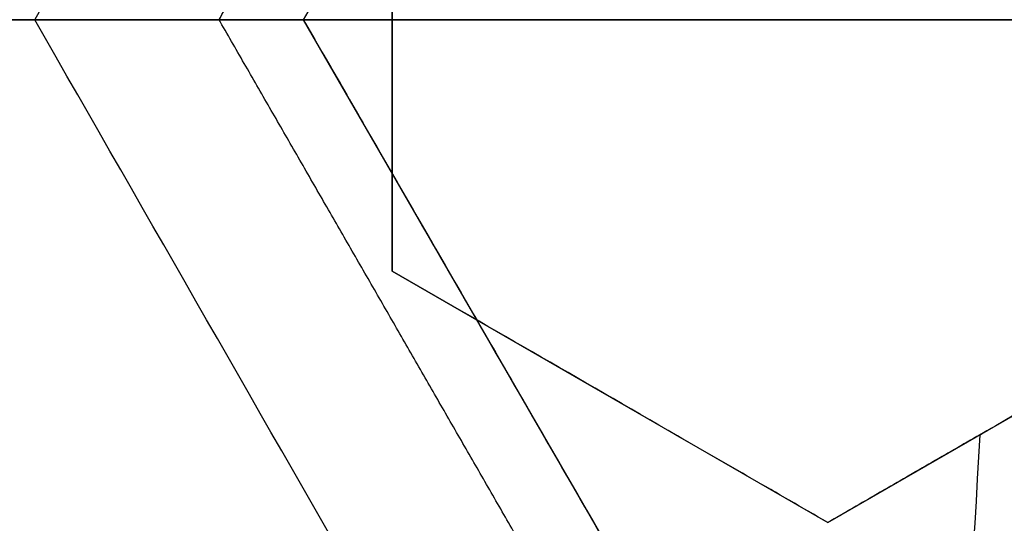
# Model space of a CAD drawing. Header units: centimetres. Extents: x -11.4 to 11.4, y -26.1 to 0.
# Tile 529 of 656: x -6.6565 to -6.6023, y -23.7778 to -23.75. Entities that reach past the tile are written whole.
import ezdxf

# ---------------------------------------------------------------- set-up
doc = ezdxf.new("R2010")
doc.units = ezdxf.units.CM
doc.layers.add('Default', color=7, linetype='Continuous', true_color=0x000000)

msp = doc.modelspace()

# ---------------------------------------------------------------- linework, layer by layer
at = {"layer": 'Default'}
for p, q in [((-6.636, -23.73614359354, -3.248937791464), (-6.636, -23.76385640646, -3.248937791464)), ((-6.856237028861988, -23.75, -3.2875), (-6.588, -23.75, -3.2875)), ((-6.511897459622, -23.75, -4.515), (-6.640897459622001, -23.75, -4.515)), ((-6.640897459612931, -23.75000000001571, -4.564481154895), (-6.608647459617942, -23.80585863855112, -4.564481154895)), ((-6.636, -23.75, -3.275500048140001), (-6.636, -23.75, -3.222291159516)), ((-6.635999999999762, -23.76385640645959, -3.2534648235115), (-6.612000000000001, -23.77771281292, -3.2534648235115)), ((-6.611999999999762, -23.77771281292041, -3.2594226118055), (-6.588, -23.76385640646, -3.2594226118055)), ((-6.623999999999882, -23.77078460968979, -3.280052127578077), (-6.623999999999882, -23.77078460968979, -3.226843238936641))]:
    msp.add_line(p, q, dxfattribs=at)
at = {"layer": 'Default', "extrusion": (0, 0, -1)}
for centre, radius, start, end in [((7.050000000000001, -23.75, 3), 0.9, 90, 270), ((7.050000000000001, -23.75, 3.789997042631), 0.8999999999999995, 90, 270), ((7.050000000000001, -23.75, 4.600000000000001), 0.8550000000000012, 90, 270), ((7.050000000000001, -23.75, 4.27), 0.8250000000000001, 0, 180), ((7.050000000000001, -23.75, 4.48), 0.82, 0, 180), ((7.050000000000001, -23.75, 4.455), 0.7950000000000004, 0, 180), ((7.050000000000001, -23.75, 4.32), 0.7825000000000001, 0, 180), ((7.050000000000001, -23.75, 4.455), 0.7825000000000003, 0, 180), ((7.050000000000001, -23.75, 3.984878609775), 0.7584500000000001, 90, 180), ((7.050000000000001, -23.75, 4.345000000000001), 0.7575000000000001, 0, 180), ((7.050000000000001, -23.75, 3.2675), 0.6775000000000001, 0, 180), ((7.050000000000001, -23.75, 3.2775), 0.677500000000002, 0, 180), ((7.050000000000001, -23.75, 3.25), 0.6725, 0, 180), ((7.050000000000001, -23.75, 3.2875), 0.6725, 0, 180), ((7.050000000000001, -23.75, 3.25), 0.6367740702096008, 0, 180), ((7.050000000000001, -23.75, 3.269019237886), 0.6125, 0, 180), ((7.050000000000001, -23.75, 4.69), 0.6075000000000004, 0, 180), ((7.050000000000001, -23.75, 4.670980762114), 0.6075, 0, 180), ((7.050000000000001, -23.75, 3.255), 0.6075, 0, 180), ((7.050000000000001, -23.75, 3.2875), 0.6075, 0, 180), ((7.050000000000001, -23.75, 3.05), 0.5999999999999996, 90, 270), ((7.050000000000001, -23.75, 3.255), 0.55, 0, 180), ((7.050000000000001, -23.75, 3.263395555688), 0.5500000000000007, 0, 180), ((7.050000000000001, -23.75, 4.27), 0.8250000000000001, 180, 0), ((7.050000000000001, -23.75, 4.48), 0.82, 180, 0), ((7.050000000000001, -23.75, 4.455), 0.7950000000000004, 180, 0), ((7.050000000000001, -23.75, 4.32), 0.7825000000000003, 180, 0), ((7.050000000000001, -23.75, 4.455), 0.7825000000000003, 180, 0), ((7.050000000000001, -23.75, 4.345000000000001), 0.7575000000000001, 180, 0), ((7.050000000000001, -23.75, 3.2675), 0.6775000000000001, 180, 0), ((7.050000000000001, -23.75, 3.2775), 0.6774999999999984, 180, 0), ((7.050000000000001, -23.75, 3.25), 0.6724999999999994, 180, 0), ((7.050000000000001, -23.75, 3.25), 0.6367740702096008, 180, 0), ((7.050000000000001, -23.75, 3.269019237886), 0.6125, 180, 0), ((7.050000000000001, -23.75, 3.255), 0.6075000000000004, 180, 0), ((7.050000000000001, -23.75, 4.670980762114), 0.6075, 180, 0), ((7.050000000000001, -23.75, 4.69), 0.6075000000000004, 180, 0), ((7.050000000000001, -23.75, 3.255), 0.55, 180, 0), ((7.050000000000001, -23.75, 3.263395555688), 0.5499999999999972, 180, 0)]:
    msp.add_arc(centre, radius, start, end, dxfattribs=at)
at = {"layer": 'Default'}
for centre, radius, start, end in [((-7.050000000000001, -23.75, -4.6), 0.8550000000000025, 270, 90), ((-7.050000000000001, -23.75, -4.27), 0.835, 270, 90), ((-7.050000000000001, -23.75, -4.58), 0.8349999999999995, 270, 90), ((-7.050000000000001, -23.75, -4.425000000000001), 0.8349999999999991, 270, 90), ((-7.050000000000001, -23.75, -4.295000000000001), 0.8250000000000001, 0, 180), ((-7.050000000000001, -23.75, -4.282500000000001), 0.8250000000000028, 0, 180), ((-7.050000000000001, -23.75, -4.32), 0.8, 0, 180), ((-7.050000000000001, -23.75, -3.1), 0.775, 270, 90), ((-7.050000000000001, -23.75, -3.5986250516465), 0.7749999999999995, 270, 90), ((-7.050000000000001, -23.75, -4.43), 0.7575000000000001, 0, 180), ((-7.050000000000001, -23.75, -4.3875), 0.7575000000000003, 0, 180), ((-7.050000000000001, -23.75, -3.2425), 0.75, 0, 180), ((-7.050000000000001, -23.75, -3.98), 0.75, 0, 180), ((-7.050000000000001, -23.75, -3.61125), 0.75, 0, 74.77009621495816), ((-7.050000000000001, -23.75, -3.2425), 0.7025000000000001, 0, 180), ((-7.050000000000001, -23.75, -3.2875), 0.6775000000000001, 0, 180), ((-7.050000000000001, -23.75, -3.26875), 0.6724999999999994, 0, 180), ((-7.050000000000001, -23.75, -4.66), 0.67, 0, 180), ((-7.050000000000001, -23.75, -4.69), 0.6400000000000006, 0, 180), ((-7.050000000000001, -23.75, -3.25), 0.636774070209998, 0, 180), ((-7.050000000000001, -23.75, -3.2875), 0.6231698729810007, 0, 180), ((-7.050000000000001, -23.75, -4.680490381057), 0.6075000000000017, 0, 180), ((-7.050000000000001, -23.75, -3.27125), 0.6075000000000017, 0, 180), ((-7.050000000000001, -23.75, -3), 0.6000000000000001, 270, 90), ((-7.050000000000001, -23.75, -3.1), 0.6000000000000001, 270, 90), ((-7.050000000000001, -23.75, -3.271791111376), 0.55, 0, 180), ((-7.050000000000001, -23.75, -4.295000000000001), 0.8250000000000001, 180, 0), ((-7.050000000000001, -23.75, -4.282500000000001), 0.8249999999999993, 180, 0), ((-7.050000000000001, -23.75, -4.32), 0.8, 180, 0), ((-7.050000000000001, -23.75, -4.43), 0.7575000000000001, 180, 0), ((-7.050000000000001, -23.75, -4.3875), 0.7574999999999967, 180, 0), ((-7.050000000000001, -23.75, -3.98), 0.75, 180, 0), ((-7.050000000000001, -23.75, -3.2425), 0.75, 180, 0), ((-7.050000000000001, -23.75, -3.2425), 0.7025000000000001, 180, 0), ((-7.050000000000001, -23.75, -3.2875), 0.6775000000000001, 180, 0), ((-7.050000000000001, -23.75, -3.2875), 0.6725, 180, 0), ((-7.050000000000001, -23.75, -3.26875), 0.6724999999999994, 180, 0), ((-7.050000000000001, -23.75, -4.66), 0.67, 180, 0), ((-7.050000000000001, -23.75, -4.69), 0.6400000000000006, 180, 0), ((-7.050000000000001, -23.75, -3.25), 0.636774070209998, 180, 0), ((-7.050000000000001, -23.75, -3.2875), 0.6231698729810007, 180, 0), ((-7.050000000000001, -23.75, -3.2875), 0.6075, 180, 0), ((-7.050000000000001, -23.75, -3.27125), 0.6074999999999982, 180, 0), ((-7.050000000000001, -23.75, -4.680490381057), 0.6074999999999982, 180, 0), ((-7.050000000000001, -23.75, -3.271791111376), 0.55, 180, 0), ((-7.050000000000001, -23.75, -4.161274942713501), 0.7750000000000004, 274.5305254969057, 0), ((-7.050000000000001, -23.75, -3.61125), 0.75, 296.8079105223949, 0), ((-7.050000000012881, -23.74999999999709, -3.2875), 0.4469695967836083, 347.0582565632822, 357.0667820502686)]:
    msp.add_arc(centre, radius, start, end, dxfattribs=at)
at = {"layer": 'Default', "extrusion": (-1.379856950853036e-06, 1.386659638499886e-16, 0.9999999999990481)}
msp.add_arc((-7.050003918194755, -23.75, -3.984869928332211), 0.7584484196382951, 252.0001242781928, 0, dxfattribs=at)
at = {"layer": 'Default', "extrusion": (0, -1, 0)}
msp.add_arc((-7.050000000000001, -5.760000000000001, 23.75), 1.215, 71.06258657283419, 75.27834621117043, dxfattribs=at)
at = {"layer": 'Default'}
for points, degree in [([(-7.050000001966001, -22.85000591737, -4.579994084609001), (-7.038829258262, -22.85000591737, -4.579994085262), (-7.016470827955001, -22.85041309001, -4.57996809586), (-6.982913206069, -22.85229470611, -4.579978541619), (-6.949430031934, -22.85542554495, -4.579975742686), (-6.916038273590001, -22.85981313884, -4.579976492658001), (-6.882816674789, -22.86545048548, -4.579976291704), (-6.849855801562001, -22.87232107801, -4.579976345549), (-6.817154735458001, -22.88042458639, -4.579976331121), (-6.784792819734, -22.88974261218, -4.579976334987), (-6.752822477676, -22.90025696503, -4.579976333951), (-6.721248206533, -22.91196643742, -4.579976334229), (-6.690138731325, -22.92484687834, -4.579976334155), (-6.659531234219, -22.93888214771, -4.579976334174), (-6.629466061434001, -22.95405467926, -4.579976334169), (-6.60000794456, -22.97033040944, -4.579976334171), (-6.571170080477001, -22.98770094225, -4.57997633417), (-6.542992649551, -23.00614419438, -4.57997633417), (-6.515530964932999, -23.02562391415, -4.57997633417), (-6.488811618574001, -23.04612101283, -4.57997633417), (-6.462881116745, -23.06760056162, -4.57997633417), (-6.437786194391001, -23.09002131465, -4.57997633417), (-6.413531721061, -23.11337910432, -4.57997633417), (-6.390166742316, -23.13762926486, -4.57997633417), (-6.367728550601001, -23.1627320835, -4.57997633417), (-6.346240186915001, -23.18866229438, -4.57997633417), (-6.325745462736, -23.21536660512, -4.57997633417), (-6.306266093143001, -23.24281397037, -4.57997633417), (-6.287815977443, -23.27098694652, -4.57997633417), (-6.270435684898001, -23.29982524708, -4.57997633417), (-6.254144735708, -23.32929531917, -4.57997633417), (-6.238966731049, -23.35935601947, -4.57997633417), (-6.22493234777, -23.3899431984, -4.57997633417), (-6.212045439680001, -23.4210469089, -4.57997633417), (-6.200328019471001, -23.4526190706, -4.57997633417), (-6.189801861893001, -23.48460021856, -4.57997633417), (-6.180477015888, -23.5169596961, -4.57997633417), (-6.172370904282, -23.54963853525, -4.57997633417), (-6.165495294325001, -23.58258113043, -4.57997633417), (-6.159852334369, -23.61577939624, -4.57997633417), (-6.155455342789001, -23.64916502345, -4.57997633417), (-6.152310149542, -23.68268801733, -4.57997633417), (-6.150420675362, -23.71631200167, -4.57997633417), (-6.149790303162, -23.74996560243, -4.57997633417), (-6.150418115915, -23.78361971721, -4.57997633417), (-6.152305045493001, -23.81724384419, -4.57997633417), (-6.155447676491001, -23.85076694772, -4.57997633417), (-6.159842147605, -23.884153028, -4.57997633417), (-6.165482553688, -23.91735152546, -4.57997633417), (-6.172355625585, -23.95029454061, -4.57997633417), (-6.180459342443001, -23.98297436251, -4.57997633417), (-6.189781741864, -24.01533455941, -4.57997633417), (-6.200305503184, -24.0473165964, -4.57997633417), (-6.212020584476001, -24.07888976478, -4.57997633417), (-6.224905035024, -24.10999420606, -4.57997633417), (-6.238937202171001, -24.14058267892, -4.57997633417), (-6.254113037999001, -24.170644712, -4.57997633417), (-6.270401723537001, -24.20011593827, -4.57997633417), (-6.287779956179, -24.2289557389, -4.57997633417), (-6.306227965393, -24.25713010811, -4.57997633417), (-6.325705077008, -24.28457868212, -4.57997633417), (-6.346198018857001, -24.3112848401, -4.57997633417), (-6.367684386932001, -24.33721659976, -4.57997633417), (-6.390120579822, -24.3623209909, -4.57997633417), (-6.413483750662, -24.38657293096, -4.57997633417), (-6.437736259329, -24.40993235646, -4.57997633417), (-6.462829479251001, -24.4323550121, -4.57997633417), (-6.488758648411, -24.45383675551, -4.57997633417), (-6.515476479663, -24.47433588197, -4.57997633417), (-6.542936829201, -24.49381775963, -4.57997633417), (-6.571112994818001, -24.51226319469, -4.57997633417), (-6.599949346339, -24.52963576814, -4.579976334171), (-6.629406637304, -24.54591392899, -4.579976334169), (-6.659470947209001, -24.56108882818, -4.579976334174), (-6.690077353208, -24.57512635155, -4.579976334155), (-6.721186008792, -24.58800916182, -4.579976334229), (-6.752759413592, -24.59972097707, -4.579976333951), (-6.784729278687, -24.61023780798, -4.579976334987), (-6.817091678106, -24.61955853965, -4.579976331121), (-6.849792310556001, -24.62766442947, -4.579976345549), (-6.88275073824, -24.63453701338, -4.579976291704), (-6.915969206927, -24.64017644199, -4.579976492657), (-6.949361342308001, -24.64456678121, -4.579975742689), (-6.982852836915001, -24.64770094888, -4.579978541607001), (-7.016430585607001, -24.64958576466, -4.579968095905), (-7.038814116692, -24.64999408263, -4.579994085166), (-7.049999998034, -24.64999408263, -4.579994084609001)], 3), ([(-7.050000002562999, -22.87000771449, -4.599992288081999), (-7.038929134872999, -22.87000771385, -4.599992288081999), (-7.016824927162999, -22.87044777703, -4.600003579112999), (-6.983759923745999, -22.87231003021, -4.599999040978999), (-6.950849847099, -22.8754191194, -4.600000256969), (-6.918072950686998, -22.87975909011, -4.599999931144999), (-6.885477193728, -22.88532902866, -4.600000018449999), (-6.853104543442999, -22.89212084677, -4.599999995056), (-6.820976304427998, -22.90013377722, -4.600000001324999), (-6.789232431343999, -22.90933233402, -4.599999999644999), (-6.757976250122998, -22.91967364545, -4.600000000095), (-6.727177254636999, -22.93115663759, -4.599999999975), (-6.696849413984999, -22.94377187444, -4.600000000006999), (-6.666982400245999, -22.95752443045, -4.599999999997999), (-6.637633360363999, -22.97239239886, -4.6), (-6.608880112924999, -22.98833558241, -4.6), (-6.580743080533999, -23.00534064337, -4.6), (-6.553257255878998, -23.02338719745, -4.6), (-6.526470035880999, -23.04244368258, -4.6), (-6.500404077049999, -23.06249428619, -4.6), (-6.475109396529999, -23.08350162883, -4.6), (-6.450633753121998, -23.10542314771, -4.6), (-6.426981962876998, -23.12825403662, -4.6), (-6.404200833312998, -23.15195089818, -4.6), (-6.382323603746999, -23.17647785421, -4.6), (-6.361371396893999, -23.20181201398, -4.6), (-6.341387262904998, -23.22790124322, -4.6), (-6.322391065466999, -23.25471754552, -4.6), (-6.304398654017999, -23.28224122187, -4.6), (-6.287450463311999, -23.31041192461, -4.6), (-6.271564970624, -23.33919764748, -4.6), (-6.256764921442, -23.36855872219, -4.6), (-6.243080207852, -23.39843256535, -4.6), (-6.2305142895, -23.42881031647, -4.6), (-6.219089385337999, -23.45964319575, -4.6), (-6.208826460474, -23.4908734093, -4.6), (-6.199734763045, -23.52247268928, -4.6), (-6.191831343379, -23.55438357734, -4.6), (-6.185127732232, -23.58655183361, -4.6), (-6.179626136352, -23.61896932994, -4.6), (-6.175339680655, -23.65156823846, -4.6), (-6.172273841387, -23.68430056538, -4.6), (-6.170432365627, -23.71713212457, -4.6), (-6.169818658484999, -23.74999277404, -4.6), (-6.170431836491, -23.78285372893, -4.6), (-6.172272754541, -23.81568473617, -4.6), (-6.17533790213, -23.84841578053, -4.6), (-6.179623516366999, -23.88101313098, -4.6), (-6.185124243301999, -23.91342969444, -4.6), (-6.191827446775, -23.94559951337, -4.6), (-6.199731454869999, -23.97751522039, -4.6), (-6.208824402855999, -24.00912015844, -4.6), (-6.219088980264, -24.04035585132, -4.6), (-6.230515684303, -24.07119339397, -4.6), (-6.243083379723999, -24.10157483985, -4.6), (-6.256770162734, -24.13145229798, -4.6), (-6.271572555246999, -24.16081683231, -4.6), (-6.287460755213, -24.18960605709, -4.6), (-6.304412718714, -24.21778133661, -4.6), (-6.322408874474, -24.24530870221, -4.6), (-6.341407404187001, -24.27212610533, -4.6), (-6.361391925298, -24.29821371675, -4.6), (-6.382342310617, -24.32354381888, -4.6), (-6.404216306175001, -24.34806569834, -4.6), (-6.426994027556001, -24.37175796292, -4.6), (-6.450643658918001, -24.39458604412, -4.6), (-6.475121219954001, -24.41650866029, -4.6), (-6.500422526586, -24.43752061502, -4.6), (-6.526496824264, -24.45757628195, -4.6), (-6.553291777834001, -24.47663651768, -4.6), (-6.580784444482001, -24.49468551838, -4.6), (-6.608928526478, -24.51169257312, -4.6), (-6.637691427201, -24.52763854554, -4.6), (-6.667051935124, -24.54250933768, -4.599999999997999), (-6.696931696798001, -24.55626435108, -4.600000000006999), (-6.727274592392, -24.56888192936, -4.599999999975), (-6.758087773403, -24.58036572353, -4.600000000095), (-6.789353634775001, -24.59070531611, -4.599999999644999), (-6.821099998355, -24.59989952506, -4.600000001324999), (-6.853227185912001, -24.60790727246, -4.599999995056), (-6.885602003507, -24.61469476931, -4.600000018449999), (-6.918204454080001, -24.62026089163, -4.599999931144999), (-6.950981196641, -24.6245956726, -4.600000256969), (-6.983876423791, -24.62769844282, -4.599999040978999), (-7.01690332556, -24.62955448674, -4.600003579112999), (-7.038958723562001, -24.62999228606, -4.599992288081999), (-7.049999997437, -24.62999228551, -4.599992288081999)], 3), ([(-7.050000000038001, -22.97338343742, -4.211616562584), (-7.040034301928, -22.97326068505, -4.211739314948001), (-7.0200716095, -22.97339655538, -4.211987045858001), (-6.990068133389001, -22.97475443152, -4.212364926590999), (-6.960077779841, -22.97727194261, -4.212748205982), (-6.930172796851, -22.98094910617, -4.213135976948), (-6.900463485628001, -22.98577184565, -4.213526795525), (-6.870960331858, -22.99173644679, -4.213920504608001), (-6.841728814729, -22.9988285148, -4.21431621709), (-6.812767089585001, -23.00704882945, -4.214713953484), (-6.784149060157, -23.01637813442, -4.215112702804), (-6.755903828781, -23.0268065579, -4.215512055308), (-6.728083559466, -23.03831624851, -4.215911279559), (-6.700785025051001, -23.0508628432, -4.216308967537), (-6.673979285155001, -23.06445271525, -4.216705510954), (-6.647535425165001, -23.07916987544, -4.21710293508), (-6.621903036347, -23.09477466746, -4.217494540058), (-6.598251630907, -23.11044028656, -4.217861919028), (-6.577686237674, -23.12510785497, -4.218186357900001), (-6.559354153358, -23.13903749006, -4.21847964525), (-6.54189295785, -23.15310658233, -4.218762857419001), (-6.524518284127, -23.16795465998, -4.219048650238), (-6.507527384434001, -23.18336335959, -4.2193327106), (-6.491033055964, -23.19923462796, -4.219611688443), (-6.475328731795, -23.21524076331, -4.219887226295), (-6.459818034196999, -23.23196178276, -4.220170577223), (-6.443392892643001, -23.25075472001, -4.220483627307), (-6.425759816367, -23.27235681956, -4.220836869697), (-6.407902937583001, -23.29596432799, -4.221215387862), (-6.390537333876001, -23.320853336, -4.221606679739), (-6.374163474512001, -23.34636627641, -4.22200017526), (-6.358774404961, -23.37250001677, -4.222395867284), (-6.344394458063, -23.39922104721, -4.222793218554), (-6.331054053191, -23.42647417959, -4.223191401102), (-6.318782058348, -23.45419617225, -4.223589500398), (-6.307584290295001, -23.4823692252, -4.223987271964), (-6.297472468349, -23.51096694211, -4.224384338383), (-6.288462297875, -23.53995216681, -4.224780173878), (-6.280576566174, -23.56925476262, -4.22517382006), (-6.273829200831, -23.59881391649, -4.225564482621), (-6.268224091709, -23.62860184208, -4.225951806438), (-6.263764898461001, -23.65860388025, -4.226335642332), (-6.260461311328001, -23.68877269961, -4.226715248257), (-6.258320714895, -23.71905055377, -4.227090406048), (-6.257345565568, -23.74942073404, -4.227459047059), (-6.257541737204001, -23.78002186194, -4.227829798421), (-6.258911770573, -23.81056761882, -4.228207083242), (-6.261454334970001, -23.84105143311, -4.228588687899), (-6.265161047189, -23.87138087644, -4.228974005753), (-6.270024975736, -23.90153190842, -4.229362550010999), (-6.276045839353, -23.9314946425, -4.229754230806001), (-6.283206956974, -23.96118644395, -4.230147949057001), (-6.291506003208, -23.99059835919, -4.230543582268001), (-6.300922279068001, -24.01965553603, -4.230940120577), (-6.311447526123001, -24.04833621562, -4.23133725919), (-6.323068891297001, -24.07660058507, -4.231734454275), (-6.335758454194, -24.10438344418, -4.232130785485), (-6.349513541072, -24.13167755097, -4.232526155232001), (-6.364293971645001, -24.15840378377, -4.232919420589), (-6.380099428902, -24.18456209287, -4.233310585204), (-6.396889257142, -24.21008352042, -4.23369863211), (-6.414649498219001, -24.23494853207, -4.2340832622), (-6.433349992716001, -24.25911283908, -4.234463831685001), (-6.452961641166, -24.28254236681, -4.234839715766), (-6.473558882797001, -24.30531097, -4.235212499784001), (-6.49503825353, -24.32728630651, -4.23557888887), (-6.517395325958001, -24.34847618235, -4.235952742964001), (-6.540529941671, -24.36877856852, -4.236330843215), (-6.564422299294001, -24.3881804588, -4.236713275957), (-6.589045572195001, -24.40665840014, -4.237099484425), (-6.614348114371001, -24.42417454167, -4.237488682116), (-6.640315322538, -24.44071804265, -4.237880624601), (-6.666876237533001, -24.45624449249, -4.238274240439), (-6.694029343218, -24.47075331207, -4.238669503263), (-6.721707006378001, -24.48420741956, -4.239065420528), (-6.749886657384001, -24.49659654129, -4.239461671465), (-6.778516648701, -24.50789701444, -4.239857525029), (-6.807545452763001, -24.51809033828, -4.240252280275), (-6.836977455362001, -24.52717647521, -4.240645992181), (-6.866748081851, -24.53513189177, -4.241037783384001), (-6.896791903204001, -24.54193893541, -4.241426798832), (-6.927035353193, -24.54758431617, -4.241812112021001), (-6.957482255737, -24.55207143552, -4.242193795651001), (-6.988153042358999, -24.55539777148, -4.242572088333), (-7.019001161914, -24.55754929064, -4.242946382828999), (-7.039657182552, -24.55819289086, -4.243192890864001), (-7.050000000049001, -24.5583152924, -4.243315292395)], 3), ([(-7.050000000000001, -24.525, -4.097250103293), (-7.040059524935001, -24.525, -4.097056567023), (-7.020176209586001, -24.52461734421, -4.096666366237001), (-6.990398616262, -24.52289677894, -4.096072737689), (-6.960681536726, -24.52002887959, -4.095471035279), (-6.93109326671, -24.51601765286, -4.094862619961), (-6.901708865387, -24.51087533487, -4.094249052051), (-6.872544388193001, -24.5046065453, -4.09363068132), (-6.843642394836, -24.49722044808, -4.093008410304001), (-6.815018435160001, -24.48871913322, -4.0923825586), (-6.786746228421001, -24.47912222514, -4.091754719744), (-6.758891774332, -24.4684549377, -4.091126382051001), (-6.731464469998, -24.45672251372, -4.090497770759), (-6.704505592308, -24.44394203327, -4.089869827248), (-6.67803608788, -24.43012136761, -4.089243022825), (-6.652126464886, -24.41529568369, -4.088619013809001), (-6.626828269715, -24.3994976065, -4.087999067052), (-6.602153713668, -24.38273637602, -4.0873834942), (-6.578133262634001, -24.3650315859, -4.086773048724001), (-6.554796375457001, -24.34640201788, -4.086168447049), (-6.532209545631, -24.32690110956, -4.085571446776), (-6.510389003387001, -24.3065441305, -4.084982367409), (-6.489390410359, -24.28538619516, -4.084403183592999), (-6.469190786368, -24.26340330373, -4.083811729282), (-6.449850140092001, -24.24065475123, -4.083213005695), (-6.431412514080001, -24.21719494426, -4.082607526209), (-6.413897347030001, -24.19305176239, -4.081996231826), (-6.397322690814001, -24.16825132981, -4.081379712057), (-6.381698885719, -24.14280524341, -4.08075829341), (-6.367066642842, -24.11677498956, -4.08013349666), (-6.353463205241, -24.0902319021, -4.079507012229), (-6.340892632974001, -24.06319079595, -4.078879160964), (-6.329354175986, -24.03564384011, -4.078249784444), (-6.318873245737, -24.00763676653, -4.077619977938), (-6.309493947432, -23.97928509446, -4.076992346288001), (-6.30125860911, -23.95075631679, -4.07637049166), (-6.294105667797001, -23.92190387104, -4.075751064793), (-6.287919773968, -23.89202918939, -4.075119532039), (-6.282925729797, -23.8619255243, -4.074493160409), (-6.27922777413, -23.83252088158, -4.073890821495), (-6.276803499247, -23.80502748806, -4.073336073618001), (-6.275387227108, -23.77883524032, -4.072814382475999), (-6.274846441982, -23.7520817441, -4.072290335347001), (-6.27524316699, -23.72509774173, -4.071763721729), (-6.276580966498, -23.69814539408, -4.071227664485), (-6.278824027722, -23.67162969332, -4.070693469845), (-6.281923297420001, -23.64546667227, -4.070159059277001), (-6.286213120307, -23.61756303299, -4.069581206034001), (-6.291882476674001, -23.58816071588, -4.068963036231), (-6.298864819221, -23.55833921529, -4.068326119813), (-6.306953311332, -23.52908125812, -4.067691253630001), (-6.315942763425, -23.50084682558, -4.067069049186), (-6.32605741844, -23.47281764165, -4.066441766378), (-6.33729162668, -23.44508928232, -4.065811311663), (-6.349584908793, -23.41782536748, -4.065181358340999), (-6.362822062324, -23.39124745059, -4.064557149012), (-6.37709700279, -23.36512302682, -4.063933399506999), (-6.392790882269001, -23.33888569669, -4.063296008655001), (-6.409455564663, -23.31338657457, -4.062665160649), (-6.426553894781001, -23.2893367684, -4.062059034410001), (-6.443232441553, -23.26761872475, -4.061501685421), (-6.459897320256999, -23.24737082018, -4.060973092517), (-6.477614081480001, -23.22727445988, -4.060438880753), (-6.496156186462, -23.20766698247, -4.059907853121), (-6.51534924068, -23.18873946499, -4.059383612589), (-6.534885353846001, -23.17076718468, -4.058857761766), (-6.55491030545, -23.15354506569, -4.058329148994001), (-6.577115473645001, -23.13575777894, -4.057753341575), (-6.601253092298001, -23.11789125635, -4.057139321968), (-6.626598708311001, -23.10063985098, -4.056506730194), (-6.652285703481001, -23.08460866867, -4.055877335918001), (-6.677996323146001, -23.06990393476, -4.055258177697), (-6.704396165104, -23.05611215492, -4.054632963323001), (-6.731394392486, -23.04330809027, -4.054004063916), (-6.758888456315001, -23.03154563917, -4.053373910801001), (-6.786758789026, -23.02087354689, -4.052745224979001), (-6.814990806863, -23.01129023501, -4.052118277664), (-6.843596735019, -23.00279199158, -4.051492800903), (-6.872529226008, -22.99539659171, -4.050869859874), (-6.901712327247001, -22.98912386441, -4.050251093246), (-6.931093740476, -22.98398257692, -4.049637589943), (-6.96064747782, -22.97997545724, -4.049029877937), (-6.990359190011, -22.97710596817, -4.048428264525), (-7.020171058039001, -22.97538252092, -4.047833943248), (-7.040058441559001, -22.975, -4.047443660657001), (-7.050000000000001, -22.975, -4.047250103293)], 3), ([(-6.655689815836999, -23.75, -4.610763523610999), (-6.643044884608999, -23.72791807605, -4.615102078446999), (-6.630471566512, -23.70596121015, -4.619649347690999), (-6.617976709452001, -23.68414136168, -4.624402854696)], 3), ([(-6.608647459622, -23.69414136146, -4.515), (-6.624772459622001, -23.72207068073, -4.515), (-6.640897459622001, -23.75, -4.515)], 2), ([(-6.608647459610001, -23.69414136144, -4.61396230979), (-6.619342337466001, -23.71266543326, -4.609924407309), (-6.630093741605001, -23.73128741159, -4.606036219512), (-6.640897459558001, -23.75, -4.602299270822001)], 3), ([(-6.635999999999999, -23.75, -3.275500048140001), (-6.635999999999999, -23.7483907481, -3.275500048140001), (-6.635999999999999, -23.7452200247, -3.275506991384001), (-6.635999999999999, -23.74071632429, -3.27553495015), (-6.635999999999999, -23.73766402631, -3.27556591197), (-6.635999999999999, -23.73614359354, -3.275584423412)], 3), ([(-6.635999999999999, -23.75, -3.222291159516), (-6.635999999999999, -23.74839075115, -3.222291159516), (-6.635999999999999, -23.74522003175, -3.222298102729), (-6.635999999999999, -23.74071632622, -3.222326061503), (-6.635999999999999, -23.73766402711, -3.222357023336), (-6.635999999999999, -23.73614359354, -3.222375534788)], 3), ([(-7.284376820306, -24.47132328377, -4.08487124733), (-7.275129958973, -24.47432771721, -4.08467450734), (-7.256502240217, -24.47999379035, -4.084279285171), (-7.228233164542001, -24.48740302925, -4.083673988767), (-7.199695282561, -24.4937221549, -4.083063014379), (-7.170950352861, -24.49893351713, -4.082450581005), (-7.142070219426, -24.50302896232, -4.081839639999), (-7.113086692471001, -24.50600890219, -4.081231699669), (-7.083987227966, -24.50787542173, -4.080626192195), (-7.054794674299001, -24.50862224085, -4.080020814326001), (-7.025604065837, -24.50824467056, -4.079414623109), (-6.996471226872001, -24.50674620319, -4.07880623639), (-6.967390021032, -24.50412639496, -4.078193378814), (-6.938390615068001, -24.50038313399, -4.07757566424), (-6.909554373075, -24.49552418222, -4.076955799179), (-6.880943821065, -24.4895612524, -4.076335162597), (-6.852611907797, -24.48250807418, -4.075714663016), (-6.82460973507, -24.47438156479, -4.07509489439), (-6.796967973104, -24.46519493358, -4.074477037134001), (-6.76971234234, -24.45495936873, -4.073862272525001), (-6.742868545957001, -24.44368528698, -4.073252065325), (-6.716466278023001, -24.43138435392, -4.072644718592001), (-6.690533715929, -24.41806728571, -4.07203777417), (-6.66511300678, -24.40375237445, -4.071429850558), (-6.640262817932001, -24.38847103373, -4.070820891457), (-6.616038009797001, -24.37225916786, -4.070210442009), (-6.59245703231, -24.35513137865, -4.069599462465), (-6.569542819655, -24.33710381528, -4.068989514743), (-6.547315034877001, -24.31818871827, -4.068382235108), (-6.525815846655, -24.29841752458, -4.067776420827), (-6.505095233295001, -24.27783453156, -4.067170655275), (-6.485201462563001, -24.25649023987, -4.066563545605), (-6.466158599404, -24.2344163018, -4.065953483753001), (-6.447954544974, -24.21159719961, -4.065338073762), (-6.43062973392, -24.18807690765, -4.064719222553), (-6.414219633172, -24.16390133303, -4.064098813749), (-6.398750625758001, -24.13910837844, -4.06347810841), (-6.384247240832, -24.11373648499, -4.06285779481), (-6.370740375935, -24.08784123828, -4.062238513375), (-6.358255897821, -24.06147994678, -4.061620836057), (-6.34680316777, -24.03468147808, -4.061006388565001), (-6.336391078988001, -24.00747164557, -4.060397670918), (-6.327023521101, -23.97985970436, -4.059791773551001), (-6.318706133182, -23.95184287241, -4.059184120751), (-6.311478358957, -23.92353935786, -4.058574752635), (-6.305357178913, -23.89503978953, -4.057963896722), (-6.30033412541, -23.8663223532, -4.057352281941), (-6.296417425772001, -23.8374248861, -4.056741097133), (-6.293614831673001, -23.80840448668, -4.056132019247), (-6.291927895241, -23.77928390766, -4.055524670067), (-6.291549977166, -23.75976995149, -4.055117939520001), (-6.291549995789, -23.74999942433, -4.054914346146)], 3), ([(-6.660999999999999, -23.75, -3.266400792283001), (-6.648499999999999, -23.75, -3.2709504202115), (-6.635999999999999, -23.75, -3.275500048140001)], 2), ([(-6.660999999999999, -23.75, -3.213191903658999), (-6.648499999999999, -23.75, -3.2177415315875), (-6.635999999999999, -23.75, -3.222291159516)], 2), ([(-6.640897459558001, -23.75, -4.602299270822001), (-6.640897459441, -23.75, -4.602643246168), (-6.640937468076, -23.75, -4.603330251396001), (-6.641116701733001, -23.75, -4.604336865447), (-6.641411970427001, -23.75, -4.605308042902), (-6.641815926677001, -23.75, -4.606230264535), (-6.642335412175, -23.75, -4.607116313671), (-6.642967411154, -23.75, -4.607949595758), (-6.643701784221, -23.75, -4.608714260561), (-6.644543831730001, -23.75, -4.609411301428), (-6.645496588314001, -23.75, -4.610032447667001), (-6.646547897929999, -23.75, -4.610560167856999), (-6.647686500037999, -23.75, -4.610982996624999), (-6.648919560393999, -23.75, -4.611294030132), (-6.650220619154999, -23.75, -4.611475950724), (-6.651558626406, -23.75, -4.611521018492), (-6.65293518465, -23.75, -4.611424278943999), (-6.654324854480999, -23.75, -4.611179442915), (-6.655239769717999, -23.75, -4.61091793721), (-6.655689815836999, -23.75, -4.610763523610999)], 3), ([(-6.617976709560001, -23.81585863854, -4.624402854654), (-6.630471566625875, -23.79403878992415, -4.619649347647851), (-6.643044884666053, -23.77208192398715, -4.61510207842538), (-6.655689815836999, -23.75, -4.610763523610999)], 3), ([(-6.640897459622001, -23.75, -4.515), (-6.624772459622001, -23.77792931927, -4.515), (-6.608647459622, -23.80585863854, -4.515)], 2), ([(-6.640897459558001, -23.75, -4.602299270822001), (-6.630093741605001, -23.76871258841, -4.606036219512), (-6.619342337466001, -23.78733456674, -4.609924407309), (-6.608647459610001, -23.80585863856, -4.61396230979)], 3), ([(-6.640897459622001, -23.75, -4.515), (-6.640897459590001, -23.75, -4.558649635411), (-6.640897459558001, -23.75, -4.602299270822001)], 2), ([(-6.635999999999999, -23.76385640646, -3.275584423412), (-6.635999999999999, -23.76233597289, -3.27556591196), (-6.635999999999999, -23.75928367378, -3.275534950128), (-6.635999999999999, -23.75477996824, -3.275506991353), (-6.635999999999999, -23.75160924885, -3.275500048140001), (-6.635999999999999, -23.75, -3.275500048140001)], 3), ([(-6.635999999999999, -23.76385640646, -3.222375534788), (-6.635999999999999, -23.76233597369, -3.222357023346), (-6.635999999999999, -23.75928367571, -3.222326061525), (-6.635999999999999, -23.75477997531, -3.22229810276), (-6.635999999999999, -23.7516092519, -3.222291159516), (-6.635999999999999, -23.75, -3.222291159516)], 3), ([(-6.635999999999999, -23.76385640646, -3.275584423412), (-6.635999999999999, -23.76385640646, -3.2489799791), (-6.635999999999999, -23.76385640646, -3.222375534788)], 2), ([(-6.612000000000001, -23.77771281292, -3.284554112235), (-6.614812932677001, -23.77608876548, -3.283495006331), (-6.620341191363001, -23.77289702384, -3.28141873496), (-6.628327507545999, -23.76828612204, -3.278434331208), (-6.633473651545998, -23.76531499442, -3.276521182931), (-6.635999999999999, -23.76385640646, -3.275584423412)], 3), ([(-6.612000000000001, -23.77771281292, -3.231345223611), (-6.614814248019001, -23.77608800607, -3.230285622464), (-6.62034426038, -23.77289525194, -3.228208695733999), (-6.628330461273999, -23.76828441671, -3.225224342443), (-6.633474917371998, -23.7653142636, -3.223311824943), (-6.635999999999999, -23.76385640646, -3.222375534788)], 3), ([(-6.588, -23.76385640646, -3.239837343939), (-6.590787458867, -23.76546574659, -3.238840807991), (-6.596281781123, -23.76863789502, -3.236883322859), (-6.604270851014, -23.77325038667, -3.234056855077), (-6.609449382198, -23.77624021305, -3.232237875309), (-6.612000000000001, -23.77771281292, -3.231345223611)], 3), ([(-6.603615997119, -23.7728723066, -3.2875), (-6.595807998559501, -23.76836435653, -3.2875), (-6.588, -23.76385640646, -3.2875)], 2), ([(-6.603615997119, -23.7728723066, -3.2875), (-6.604561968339, -23.77341846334, -3.287166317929), (-6.606444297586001, -23.77450522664, -3.286503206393), (-6.609238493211, -23.77611845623, -3.285521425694), (-6.611082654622, -23.77718318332, -3.284875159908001), (-6.612000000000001, -23.77771281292, -3.284554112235)], 3), ([(-6.612000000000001, -23.77771281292, -3.231345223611), (-6.612000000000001, -23.77771281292, -3.257949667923), (-6.612000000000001, -23.77771281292, -3.284554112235)], 2)]:
    msp.add_open_spline(points, degree=degree, dxfattribs=at)
for points, knots in [([(-6.478173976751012, -23.20173285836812, -4.270000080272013), (-6.482021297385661, -23.19772033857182, -4.269893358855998), (-6.494769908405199, -23.18470228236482, -4.269544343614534), (-6.517131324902, -23.163383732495, -4.268952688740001), (-6.555874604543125, -23.12985687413, -4.267949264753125), (-6.607799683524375, -23.091156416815, -4.2666554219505), (-6.675054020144, -23.05066959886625, -4.265054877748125), (-6.7463420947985, -23.016890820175, -4.263430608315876), (-6.820635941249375, -22.99036875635, -4.261806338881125), (-6.896820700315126, -22.971442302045, -4.260205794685), (-6.960902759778, -22.962091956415, -4.258911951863), (-7.012005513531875, -22.95840408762, -4.257908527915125), (-7.0500054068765, -22.95749735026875, -4.257180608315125), (-7.088005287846, -22.95840460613, -4.2564526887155), (-7.139107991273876, -22.96209317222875, -4.255449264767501), (-7.203189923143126, -22.97144439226, -4.254155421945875), (-7.279374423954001, -22.99037188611, -4.2525548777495), (-7.353667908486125, -23.01689496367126, -4.250930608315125), (-7.424955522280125, -23.05067471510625, -4.249306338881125), (-7.492209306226, -23.09116245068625, -4.247705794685), (-7.5441338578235, -23.129863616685, -4.246411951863), (-7.582876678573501, -23.16339100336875, -4.245408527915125), (-7.610387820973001, -23.189619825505, -4.244680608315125), (-7.6366162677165, -23.2171313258, -4.243952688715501), (-7.670143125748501, -23.25587460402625, -4.2429492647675), (-7.708843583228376, -23.3077996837, -4.241655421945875), (-7.74933040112, -23.375054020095, -4.2400548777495), (-7.783109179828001, -23.44634209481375, -4.238430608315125), (-7.8096312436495, -23.520635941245, -4.236806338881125), (-7.8285576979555, -23.596820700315, -4.235205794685), (-7.837908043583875, -23.66090275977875, -4.233911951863), (-7.8415959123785, -23.71200551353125, -4.232908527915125), (-7.842502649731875, -23.750005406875, -4.232180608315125), (-7.8415953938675, -23.78800528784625, -4.2314526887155), (-7.837906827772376, -23.839107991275, -4.2304492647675), (-7.828555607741, -23.90318992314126, -4.229155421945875), (-7.814564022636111, -23.95950704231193, -4.227972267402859), (-7.80500461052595, -23.98996202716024, -4.227316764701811), (-7.803236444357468, -23.99538910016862, -4.227199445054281)], [9.27219242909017, 9.27219242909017, 9.27219242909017, 9.27219242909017, 9.448947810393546, 9.852123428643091, 10.25529904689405, 11.06165028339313, 11.86800151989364, 12.67435275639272, 13.48070399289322, 14.28705522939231, 15.09340646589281, 15.49658208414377, 15.89975770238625, 16.30293332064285, 16.70610893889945, 17.51246017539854, 18.31881141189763, 19.12516264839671, 19.9315138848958, 20.73786512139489, 21.54421635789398, 21.94739197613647, 22.35056759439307, 22.75374321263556, 23.15691883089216, 23.96327006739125, 24.76962130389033, 25.57597254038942, 26.38232377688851, 27.18867501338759, 27.99502624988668, 28.39820186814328, 28.80137748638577, 29.20455310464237, 29.60772872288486, 30.41407995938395, 31.22043119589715, 31.39594200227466, 31.39594200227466, 31.39594200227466, 31.39594200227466]), ([(-6.274999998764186, -23.75, -4.172249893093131), (-6.274999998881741, -23.7437158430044, -4.172127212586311), (-6.275197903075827, -23.72744461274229, -4.171809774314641), (-6.276344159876, -23.70120481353, -4.171289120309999), (-6.278808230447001, -23.67133892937, -4.17068794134), (-6.28242484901, -23.64159006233, -4.170079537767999), (-6.287188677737, -23.61200283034, -4.169465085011), (-6.293092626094, -23.58262148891, -4.168845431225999), (-6.30012787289, -23.55349011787, -4.168221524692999), (-6.30828388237, -23.52465239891, -4.167594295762), (-6.317548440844, -23.49615151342, -4.166964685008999), (-6.327907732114, -23.46802996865, -4.166333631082), (-6.339346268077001, -23.44032982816, -4.165702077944), (-6.351846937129, -23.41309253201, -4.165070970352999), (-6.365391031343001, -23.38635883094, -4.16444125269), (-6.379958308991, -23.36016866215, -4.163813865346), (-6.395527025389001, -23.33456111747, -4.163189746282), (-6.412073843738, -23.30957457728, -4.162569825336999), (-6.429573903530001, -23.28524652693, -4.161955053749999), (-6.448001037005, -23.26161331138, -4.161346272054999), (-6.467327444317, -23.23871041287, -4.160744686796), (-6.487525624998, -23.21657068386, -4.160150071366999), (-6.508560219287, -23.19523223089, -4.159567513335), (-6.530410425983, -23.17471655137, -4.158976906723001), (-6.553033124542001, -23.15506453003, -4.158377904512), (-6.576399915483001, -23.13630031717, -4.157771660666), (-6.600474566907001, -23.11845331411, -4.157159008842), (-6.625221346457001, -23.10154997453, -4.156540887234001), (-6.650603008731, -23.08561578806, -4.155918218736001), (-6.676581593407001, -23.0706745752, -4.155291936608), (-6.703118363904, -23.05674862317, -4.154662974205), (-6.730173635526, -23.04385876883, -4.154032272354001), (-6.757706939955, -23.03202429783, -4.153400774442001), (-6.785677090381, -23.02126291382, -4.152769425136), (-6.814042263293, -23.01159070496, -4.152139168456), (-6.842760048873, -23.00302212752, -4.151510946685), (-6.871787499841, -22.99556998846, -4.150885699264), (-6.901081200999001, -22.98924542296, -4.150264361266), (-6.930597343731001, -22.9840578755, -4.149647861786), (-6.960291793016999, -22.9800150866, -4.149037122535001), (-6.990120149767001, -22.97712308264, -4.148433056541), (-7.020037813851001, -22.97538616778, -4.147836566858), (-7.040012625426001, -22.975, -4.147444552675), (-7.050000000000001, -22.975, -4.147250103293)], [-12.1784986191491, -12.1784986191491, -12.1784986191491, -12.1784986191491, -11.98988913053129, -11.69014190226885, -11.39039467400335, -11.09064744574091, -10.79090021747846, -10.49115298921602, -10.19140576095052, -9.891658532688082, -9.591911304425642, -9.2921640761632, -8.992416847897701, -8.692669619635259, -8.392922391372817, -8.093175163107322, -7.793427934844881, -7.493680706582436, -7.193933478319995, -6.894186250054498, -6.594439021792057, -6.294691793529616, -5.994944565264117, -5.695197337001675, -5.395450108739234, -5.095702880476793, -4.795955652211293, -4.496208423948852, -4.19646119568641, -3.896713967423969, -3.59696673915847, -3.297219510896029, -2.997472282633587, -2.697725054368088, -2.397977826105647, -2.098230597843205, -1.798483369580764, -1.498736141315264, -1.198988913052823, -0.899241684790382, -0.5994944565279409, -0.2997472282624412, 0, 0, 0, 0]), ([(-7.754233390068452, -24.11281745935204, -4.270014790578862), (-7.752255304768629, -24.11665711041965, -4.269926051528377), (-7.738052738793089, -24.14368003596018, -4.269299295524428), (-7.708837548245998, -24.19220939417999, -4.268144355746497), (-7.670136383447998, -24.24413384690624, -4.266850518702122), (-7.636608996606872, -24.28287668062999, -4.265847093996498), (-7.610380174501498, -24.31038782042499, -4.265119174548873), (-7.582868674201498, -24.33661626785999, -4.264391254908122), (-7.544125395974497, -24.37014312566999, -4.263387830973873), (-7.492200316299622, -24.40884358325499, -4.262093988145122), (-7.424945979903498, -24.44933040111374, -4.260493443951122), (-7.353657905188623, -24.48310917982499, -4.258869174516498), (-7.279364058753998, -24.50963124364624, -4.257244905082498), (-7.203179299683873, -24.52855769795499, -4.255644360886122), (-7.139097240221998, -24.53790804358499, -4.254350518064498), (-7.087994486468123, -24.54159591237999, -4.253347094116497), (-7.049994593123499, -24.54250264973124, -4.252619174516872), (-7.011994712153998, -24.54159539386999, -4.251891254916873), (-6.960892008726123, -24.53790682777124, -4.250887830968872), (-6.896810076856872, -24.52855560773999, -4.249593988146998), (-6.820625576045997, -24.50962811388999, -4.247993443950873), (-6.746332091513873, -24.48310503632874, -4.246369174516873), (-6.675044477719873, -24.44932528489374, -4.244744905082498), (-6.607790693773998, -24.40883754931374, -4.243144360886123), (-6.555866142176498, -24.37013638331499, -4.241850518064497), (-6.517123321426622, -24.33660899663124, -4.240847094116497), (-6.489612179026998, -24.31038017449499, -4.240119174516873), (-6.463383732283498, -24.28286867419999, -4.239391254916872), (-6.429856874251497, -24.24412539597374, -4.238387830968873), (-6.391156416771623, -24.19220031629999, -4.237093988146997), (-6.350669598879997, -24.12494597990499, -4.235493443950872), (-6.316890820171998, -24.05365790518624, -4.233869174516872), (-6.290368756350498, -23.97936405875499, -4.232244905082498), (-6.271442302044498, -23.90317929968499, -4.230644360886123), (-6.262091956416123, -23.83909724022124, -4.229350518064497), (-6.258404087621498, -23.78799448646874, -4.228347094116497), (-6.257625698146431, -23.75537344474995, -4.227722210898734), (-6.257899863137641, -23.73541903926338, -4.22733996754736), (-6.258101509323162, -23.7281208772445, -4.227199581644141)], [9.150870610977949, 9.150870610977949, 9.150870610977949, 9.150870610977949, 9.283734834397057, 10.09022646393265, 10.89671809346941, 11.2999639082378, 11.70320972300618, 12.10645553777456, 12.50970135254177, 13.31619298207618, 14.12268461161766, 14.92917624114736, 15.73566787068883, 16.54215950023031, 17.34865112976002, 17.75189694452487, 18.15514275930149, 18.55838857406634, 18.9616343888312, 19.76812601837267, 20.57461764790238, 21.38110927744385, 22.18760090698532, 22.99409253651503, 23.8005841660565, 24.20382998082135, 24.60707579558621, 25.01032161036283, 25.41356742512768, 26.22005905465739, 27.02655068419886, 27.83304231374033, 28.63953394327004, 29.44602557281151, 30.25251720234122, 30.65576301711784, 31.05900883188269, 31.29101737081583, 31.29101737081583, 31.29101737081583, 31.29101737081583]), ([(-7.606978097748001, -24.28888811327, -4.21), (-7.600033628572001, -24.29606570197, -4.209804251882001), (-7.585867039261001, -24.31015250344, -4.209416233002), (-7.563816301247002, -24.33044562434, -4.208822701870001), (-7.540997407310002, -24.34987154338, -4.208221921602), (-7.517444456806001, -24.36840117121, -4.207613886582), (-7.493192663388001, -24.38600675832, -4.20699974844), (-7.468278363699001, -24.40266189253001, -4.206380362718), (-7.442738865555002, -24.41834161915, -4.205756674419), (-7.416612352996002, -24.43302248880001, -4.205129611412), (-7.389937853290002, -24.44668256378, -4.204500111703), (-7.362755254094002, -24.45930141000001, -4.203869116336), (-7.335105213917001, -24.47086015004, -4.203237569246), (-7.307029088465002, -24.48134149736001, -4.202606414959), (-7.278568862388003, -24.49072978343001, -4.201976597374), (-7.249767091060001, -24.49901097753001, -4.201349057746), (-7.220666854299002, -24.50617270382, -4.200724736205), (-7.191311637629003, -24.51220427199, -4.200104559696), (-7.161745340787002, -24.51709667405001, -4.199489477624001), (-7.132012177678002, -24.52084260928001, -4.198880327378), (-7.102156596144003, -24.52343649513, -4.198278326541), (-7.072223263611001, -24.52487446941, -4.197683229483), (-7.042256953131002, -24.5251544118, -4.197100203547), (-7.012301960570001, -24.52427590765, -4.196510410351), (-6.982403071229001, -24.52224023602, -4.195911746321), (-6.952605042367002, -24.51905042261, -4.195305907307), (-6.922952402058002, -24.51471121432, -4.194693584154), (-6.893489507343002, -24.50922908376, -4.194075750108), (-6.864260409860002, -24.50261221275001, -4.193453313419), (-6.835308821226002, -24.49487048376, -4.192827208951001), (-6.806678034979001, -24.48601546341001, -4.192198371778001), (-6.778410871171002, -24.47606038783, -4.191567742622), (-6.750549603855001, -24.46502014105, -4.190936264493), (-6.723135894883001, -24.45291123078, -4.190304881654), (-6.69621073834, -24.43975176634, -4.189674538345), (-6.669814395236, -24.42556142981, -4.189046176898), (-6.64398633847, -24.4103614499, -4.188420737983), (-6.618765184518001, -24.39417456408, -4.187799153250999), (-6.594188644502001, -24.37702499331, -4.187182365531), (-6.57029343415, -24.35893836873, -4.186571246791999), (-6.547115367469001, -24.3399418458, -4.185966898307), (-6.524688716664, -24.32006347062, -4.185369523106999), (-6.50304845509, -24.29933444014, -4.184782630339), (-6.482223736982, -24.2777825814, -4.184197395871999), (-6.462248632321, -24.25544302, -4.183600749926), (-6.443151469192, -24.23234758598, -4.182997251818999), (-6.424961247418, -24.20853123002, -4.18238682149), (-6.407705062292, -24.18402943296, -4.181770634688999), (-6.391408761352, -24.15887885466, -4.181149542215), (-6.376096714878, -24.13311708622, -4.180524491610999), (-6.361791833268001, -24.10678265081, -4.179896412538), (-6.348515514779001, -24.07991492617, -4.179266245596), (-6.336287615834, -24.05255408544, -4.178634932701), (-6.325126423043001, -24.02474104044, -4.178003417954), (-6.315048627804, -23.99651738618, -4.177372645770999), (-6.306069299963, -23.96792533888, -4.176743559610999), (-6.298201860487, -23.93900766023, -4.176117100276), (-6.291458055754, -23.90980755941, -4.175494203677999), (-6.285847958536, -23.8803686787, -4.174875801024), (-6.281379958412, -23.85073511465, -4.17426281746), (-6.278060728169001, -23.82095126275, -4.173656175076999), (-6.275895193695, -23.791061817, -4.173056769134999), (-6.275098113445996, -23.76739294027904, -4.172589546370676), (-6.274999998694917, -23.75370292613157, -4.172322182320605), (-6.274999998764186, -23.75, -4.172249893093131)], [-30.57421728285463, -30.57421728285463, -30.57421728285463, -30.57421728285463, -30.27447005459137, -29.97472282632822, -29.67497559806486, -29.3752283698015, -29.07548114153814, -28.77573391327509, -28.47598668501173, -28.17623945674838, -27.87649222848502, -27.57674500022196, -27.27699777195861, -26.97725054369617, -26.67750331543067, -26.37775608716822, -26.07800885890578, -25.77826163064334, -25.47851440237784, -25.1787671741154, -24.87901994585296, -24.57927271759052, -24.27952548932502, -23.97977826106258, -23.68003103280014, -23.38028380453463, -23.08053657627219, -22.78078934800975, -22.48104211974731, -22.18129489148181, -21.88154766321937, -21.58180043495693, -21.28205320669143, -20.98230597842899, -20.68255875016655, -20.38281152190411, -20.08306429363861, -19.78331706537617, -19.48356983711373, -19.18382260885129, -18.88407538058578, -18.58432815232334, -18.2845809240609, -17.9848336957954, -17.68508646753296, -17.38533923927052, -17.08559201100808, -16.78584478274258, -16.48609755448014, -16.1863503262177, -15.88660309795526, -15.58685586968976, -15.28710864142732, -14.98736141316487, -14.68761418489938, -14.38786695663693, -14.08811972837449, -13.78837250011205, -13.48862527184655, -13.18887804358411, -12.88913081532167, -12.58938358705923, -12.28963635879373, -12.1784986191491, -12.1784986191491, -12.1784986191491, -12.1784986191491])]:
    msp.add_open_spline(points, degree=3, knots=knots, dxfattribs=at)
for points, weights in [([(-6.645548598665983, -23.75002312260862, -4.610024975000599), (-6.63437951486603, -23.7306113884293, -4.613918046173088), (-6.623290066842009, -23.71133750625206, -4.617965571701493), (-6.612284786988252, -23.69220934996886, -4.622163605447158)], [0.799426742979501, 0.7977743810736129, 0.79611661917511, 0.7944538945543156]), ([(-6.61228478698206, -23.80779065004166, -4.622163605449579), (-6.623290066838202, -23.78866249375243, -4.61796557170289), (-6.634379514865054, -23.7693886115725, -4.613918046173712), (-6.645548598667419, -23.74997687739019, -4.610024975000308)], [0.7944538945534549, 0.7961166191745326, 0.7977743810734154, 0.7994267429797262])]:
    msp.add_rational_spline(points, weights, degree=3, dxfattribs=at)

doc.saveas('drawing.dxf')
